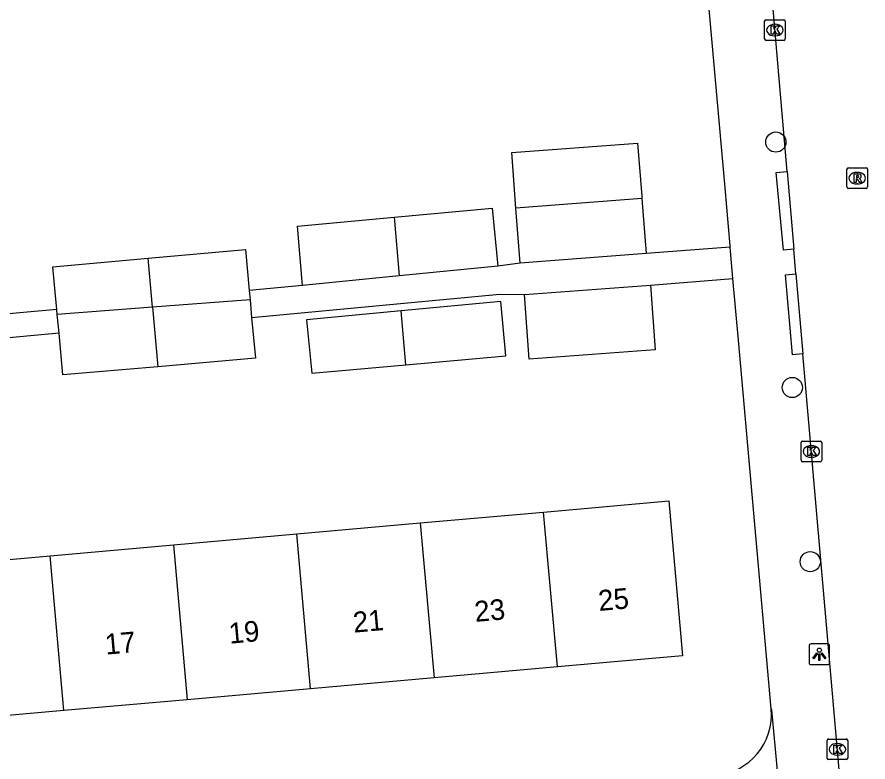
# Model space of a CAD drawing. Extents: x 160557 to 161245, y 385330 to 386505.
# Drawn here: x 160953.15 to 160994.37, y 385560.8 to 385596.86 of the extents above; entities that cross this region are included whole.
import ezdxf

# ---------------------------------------------------------------- set-up
doc = ezdxf.new("R2010")
doc.units = 0
for name, color, linetype in [('IMGEO_Boom', 7, 'Continuous'), ('IMGEO_Kolk', 7, 'Continuous'), ('IMGEO_Lichtpunt', 7, 'Continuous'), ('IMGEO_Pand', 7, 'Continuous'), ('IMGEO_Pand_nummerreeks', 7, 'Continuous'), ('IMGEO_Rijbaan_lokaal_open', 7, 'Continuous'), ('IMGEO_Rioolput', 7, 'Continuous'), ('IMGEO_Voetpad_open', 7, 'Continuous')]:
    doc.layers.add(name, color=color, linetype=linetype)

msp = doc.modelspace()

# ---------------------------------------------------------------- linework, layer by layer
at = {"layer": 'IMGEO_Boom'}
for centre in [(160989.911, 385590.811), (160990.708, 385578.926), (160991.578, 385570.493)]:
    msp.add_circle(centre, 0.489, dxfattribs=at)
at = {"layer": 'IMGEO_Kolk'}
for p, q in [((160989.365, 385595.807), (160989.365, 385596.659)), ((160989.44, 385596.733), (160990.292, 385596.733)), ((160990.366, 385596.659), (160990.366, 385595.807)), ((160989.853, 385596.513), (160989.878, 385596.513)), ((160989.876, 385595.953), (160989.851, 385595.953)), ((160990.292, 385595.733), (160989.44, 385595.733)), ((160991.131, 385575.404), (160991.131, 385576.256)), ((160991.206, 385576.33), (160992.058, 385576.33)), ((160991.619, 385576.11), (160991.644, 385576.11)), ((160992.132, 385576.256), (160992.132, 385575.404)), ((160992.058, 385575.33), (160991.206, 385575.33)), ((160991.642, 385575.55), (160991.617, 385575.55)), ((160992.391, 385560.982), (160992.391, 385561.834)), ((160992.466, 385561.908), (160993.318, 385561.908)), ((160992.879, 385561.688), (160992.904, 385561.688)), ((160993.392, 385561.834), (160993.392, 385560.982)), ((160993.318, 385560.908), (160992.466, 385560.908)), ((160992.902, 385561.128), (160992.877, 385561.128))]:
    msp.add_line(p, q, dxfattribs=at)
for points in [[(160989.365, 385595.807), (160989.365, 385596.659)], [(160989.44, 385596.733), (160990.292, 385596.733)], [(160990.366, 385596.659), (160990.366, 385595.807)], [(160989.686, 385596.433), (160989.809, 385596.433), (160989.809, 385596.282), (160989.939, 385596.433), (160990.103, 385596.433), (160989.957, 385596.282), (160990.11, 385596.033), (160989.958, 385596.033), (160989.873, 385596.197), (160989.809, 385596.13), (160989.809, 385596.033), (160989.686, 385596.033), (160989.686, 385596.433)], [(160990.292, 385595.733), (160989.44, 385595.733)], [(160991.131, 385575.404), (160991.131, 385576.256)], [(160991.206, 385576.33), (160992.058, 385576.33)], [(160991.452, 385576.03), (160991.575, 385576.03), (160991.575, 385575.879), (160991.705, 385576.03), (160991.869, 385576.03), (160991.723, 385575.879), (160991.876, 385575.63), (160991.724, 385575.63), (160991.639, 385575.794), (160991.575, 385575.727), (160991.575, 385575.63), (160991.452, 385575.63), (160991.452, 385576.03)], [(160992.132, 385576.256), (160992.132, 385575.404)], [(160992.058, 385575.33), (160991.206, 385575.33)], [(160992.391, 385560.982), (160992.391, 385561.834)], [(160992.466, 385561.908), (160993.318, 385561.908)], [(160992.712, 385561.608), (160992.835, 385561.608), (160992.835, 385561.457), (160992.965, 385561.608), (160993.129, 385561.608), (160992.983, 385561.457), (160993.136, 385561.208), (160992.984, 385561.208), (160992.899, 385561.372), (160992.835, 385561.305), (160992.835, 385561.208), (160992.712, 385561.208), (160992.712, 385561.608)], [(160993.392, 385561.834), (160993.392, 385560.982)], [(160993.318, 385560.908), (160992.466, 385560.908)]]:
    msp.add_lwpolyline(points, dxfattribs=at)
for centre, start, end in [((160989.442, 385596.657), 91.552, 178.448), ((160989.442, 385596.657), 91.552, 178.448), ((160990.29, 385596.657), 1.552, 88.448), ((160990.29, 385596.657), 1.552, 88.448), ((160989.442, 385595.809), 181.552, 268.448), ((160989.442, 385595.809), 181.552, 268.448), ((160990.29, 385595.809), 271.552, 358.448), ((160990.29, 385595.809), 271.552, 358.448), ((160991.208, 385576.254), 91.552, 178.448), ((160991.208, 385576.254), 91.552, 178.448), ((160992.056, 385576.254), 1.552, 88.448), ((160992.056, 385576.254), 1.552, 88.448), ((160991.208, 385575.406), 181.552, 268.448), ((160991.208, 385575.406), 181.552, 268.448), ((160992.056, 385575.406), 271.552, 358.448), ((160992.056, 385575.406), 271.552, 358.448), ((160992.468, 385561.832), 91.552, 178.448), ((160992.468, 385561.832), 91.552, 178.448), ((160993.316, 385561.832), 1.552, 88.448), ((160993.316, 385561.832), 1.552, 88.448), ((160992.468, 385560.984), 181.552, 268.448), ((160992.468, 385560.984), 181.552, 268.448), ((160993.316, 385560.984), 271.552, 358.448), ((160993.316, 385560.984), 271.552, 358.448)]:
    msp.add_arc(centre, 0.0765, start, end, dxfattribs=at)
for centre, major_axis, ratio, start_param, end_param in [((160989.852, 385596.233), (-0.387, 0.002), 0.722429, 4.712389, 7.853982), ((160989.877, 385596.233), (-0.39, 0.002), 0.717154, 1.570796, 4.712389), ((160991.618, 385575.83), (-0.387, 0.002), 0.722429, 4.712389, 7.853982), ((160991.643, 385575.83), (-0.39, 0.002), 0.717154, 1.570796, 4.712389), ((160992.878, 385561.408), (-0.387, 0.002), 0.722429, 4.712389, 7.853982), ((160992.903, 385561.408), (-0.39, 0.002), 0.717154, 1.570796, 4.712389)]:
    msp.add_ellipse(centre, major_axis=major_axis, ratio=ratio, start_param=start_param, end_param=end_param, dxfattribs=at)
at = {"layer": 'IMGEO_Lichtpunt'}
for p, q in [((160991.521, 385566.413), (160991.521, 385565.606)), ((160991.521, 385566.413), (160991.521, 385565.606)), ((160992.423, 385566.508), (160991.615, 385566.508)), ((160992.423, 385566.508), (160991.615, 385566.508)), ((160992.517, 385565.606), (160992.517, 385566.413)), ((160992.517, 385565.606), (160992.517, 385566.413)), ((160991.615, 385565.512), (160992.423, 385565.512)), ((160991.615, 385565.512), (160992.423, 385565.512))]:
    msp.add_line(p, q, dxfattribs=at)
for points in [[(160991.895, 385566.077), (160991.934, 385566.049), (160991.746, 385565.787), (160991.708, 385565.814), (160991.895, 385566.077)], [(160991.997, 385566.029), (160992.044, 385566.029), (160992.044, 385565.707), (160991.997, 385565.707), (160991.997, 385566.029)], [(160992.107, 385566.049), (160992.145, 385566.076), (160992.332, 385565.814), (160992.293, 385565.786), (160992.107, 385566.049)]]:
    msp.add_lwpolyline(points, dxfattribs=at)
msp.add_circle((160992.02, 385566.211), 0.0994, dxfattribs=at)
for centre, start, end in [((160991.615, 385566.413), 90, 180), ((160991.615, 385566.413), 90, 180), ((160992.423, 385566.413), 0, 90), ((160992.423, 385566.413), 0, 90), ((160991.615, 385565.606), 180, 270), ((160991.615, 385565.606), 180, 270), ((160992.423, 385565.606), 270, 0), ((160992.423, 385565.606), 270, 360)]:
    msp.add_arc(centre, 0.0946, start, end, dxfattribs=at)
at = {"layer": 'IMGEO_Pand'}
for points in [[(160977.318, 385587.615), (160977.114, 385590.3), (160983.216, 385590.764), (160983.412, 385588.185), (160983.42, 385588.079)], [(160983.42, 385588.079), (160977.318, 385587.615)], [(160983.42, 385588.079), (160983.622, 385585.416)], [(160971.414, 385587.168), (160976.169, 385587.603), (160976.438, 385584.796)], [(160977.52, 385584.952), (160977.318, 385587.615)], [(160966.986, 385583.869), (160966.73, 385586.74), (160971.414, 385587.168)], [(160971.414, 385587.168), (160971.67, 385584.328)], [(160959.501, 385585.19), (160964.211, 385585.613), (160964.395, 385583.628)], [(160955.08, 385582.699), (160955.065, 385582.861), (160954.886, 385584.775), (160959.501, 385585.19)], [(160959.712, 385582.813), (160959.501, 385585.19)], [(160983.622, 385585.416), (160977.52, 385584.952)], [(160976.438, 385584.796), (160971.67, 385584.328)], [(160971.67, 385584.328), (160966.986, 385583.869)], [(160977.736, 385583.433), (160983.839, 385583.876)], [(160983.839, 385583.876), (160984.066, 385580.748), (160977.963, 385580.305), (160977.736, 385583.433)], [(160964.395, 385583.628), (160964.437, 385583.177)], [(160964.437, 385583.177), (160959.712, 385582.813)], [(160964.437, 385583.177), (160964.516, 385582.32)], [(160971.992, 385580.026), (160976.828, 385580.464), (160976.581, 385583.089), (160971.761, 385582.634)], [(160955.103, 385582.459), (160955.08, 385582.699)], [(160959.712, 385582.813), (160955.103, 385582.459)], [(160959.712, 385582.813), (160959.967, 385579.935)], [(160971.761, 385582.634), (160967.169, 385582.201), (160967.427, 385579.613), (160971.992, 385580.026)], [(160971.992, 385580.026), (160971.761, 385582.634)], [(160955.187, 385581.551), (160955.187, 385581.553), (160955.103, 385582.459)], [(160964.516, 385582.32), (160964.699, 385580.341), (160959.967, 385579.935)], [(160959.967, 385579.935), (160955.375, 385579.541), (160955.187, 385581.551)], [(160978.663, 385572.896), (160984.729, 385573.433), (160985.393, 385565.934), (160979.327, 385565.397)], [(160972.687, 385572.367), (160978.663, 385572.896)], [(160979.327, 385565.397), (160978.663, 385572.896)], [(160966.71, 385571.838), (160972.687, 385572.367)], [(160972.687, 385572.367), (160973.351, 385564.868)], [(160960.734, 385571.309), (160966.71, 385571.838)], [(160967.374, 385564.339), (160966.71, 385571.838)], [(160954.757, 385570.78), (160960.734, 385571.309)], [(160960.734, 385571.309), (160961.398, 385563.81)], [(160948.78, 385570.25), (160954.757, 385570.78)], [(160955.421, 385563.281), (160954.757, 385570.78)], [(160979.327, 385565.397), (160973.351, 385564.868)], [(160973.351, 385564.868), (160967.374, 385564.339)], [(160967.374, 385564.339), (160961.398, 385563.81)], [(160961.398, 385563.81), (160955.421, 385563.281)], [(160955.421, 385563.281), (160949.444, 385562.752)]]:
    msp.add_lwpolyline(points, dxfattribs=at)
at = {"layer": 'IMGEO_Rijbaan_lokaal_open'}
for points in [[(160990.456, 385589.389), (160989.182, 385604.198), (160988.633, 385610.652), (160988.57, 385611.128)], [(160990.456, 385589.389), (160990.78, 385585.63)], [(160990.883, 385584.43), (160990.78, 385585.63)], [(160990.883, 385584.43), (160991.222, 385580.549)], [(160996.512, 385520.561), (160994.544, 385542.485), (160991.222, 385580.549)]]:
    msp.add_lwpolyline(points, dxfattribs=at)
at = {"layer": 'IMGEO_Rioolput'}
for p, q in [((160993.351, 385588.638), (160993.351, 385589.49)), ((160993.426, 385589.564), (160994.278, 385589.564)), ((160993.839, 385589.344), (160993.864, 385589.344)), ((160994.352, 385589.49), (160994.352, 385588.638)), ((160993.862, 385588.784), (160993.837, 385588.784)), ((160994.278, 385588.564), (160993.426, 385588.564))]:
    msp.add_line(p, q, dxfattribs=at)
for points in [[(160993.351, 385588.638), (160993.351, 385589.49)], [(160993.426, 385589.564), (160994.278, 385589.564)], [(160993.94, 385589.262), (160993.688, 385589.264), (160993.688, 385588.864)], [(160994.352, 385589.49), (160994.352, 385588.638)], [(160993.688, 385588.864), (160993.812, 385588.864), (160993.812, 385589.026), (160993.823, 385589.026)], [(160993.866, 385589.183), (160993.812, 385589.183), (160993.812, 385589.102)], [(160993.812, 385589.102), (160993.864, 385589.102)], [(160993.87, 385588.997), (160993.941, 385588.864), (160994.081, 385588.864), (160994.016, 385588.99)], [(160994.278, 385588.564), (160993.426, 385588.564)]]:
    msp.add_lwpolyline(points, dxfattribs=at)
for centre, radius, start, end in [((160993.428, 385589.488), 0.0765, 91.552, 178.448), ((160993.428, 385589.488), 0.0765, 91.552, 178.448), ((160993.939, 385589.152), 0.109, 350.3612, 89.416), ((160994.276, 385589.488), 0.0765, 1.552, 88.448), ((160994.276, 385589.488), 0.0765, 1.552, 88.448), ((160993.822, 385588.973), 0.0533, 26.0293, 88.6989), ((160993.848, 385589.291), 0.19, 274.7715, 282.9687), ((160993.872, 385589.087), 0.0964, 77.0061, 93.1865), ((160993.886, 385589.144), 0.0378, 276.6634, 79.6772), ((160993.937, 385589.152), 0.112, 277.5842, 350.9817), ((160993.921, 385588.937), 0.108, 29.5134, 73.7905), ((160993.428, 385588.64), 0.0765, 181.552, 268.448), ((160993.428, 385588.64), 0.0765, 181.552, 268.448), ((160994.276, 385588.64), 0.0765, 271.552, 358.448), ((160994.276, 385588.64), 0.0765, 271.552, 358.448)]:
    msp.add_arc(centre, radius, start, end, dxfattribs=at)
for centre, major_axis, ratio, start_param, end_param in [((160993.838, 385589.064), (-0.387, 0.002), 0.722429, 4.712389, 7.853982), ((160993.863, 385589.064), (-0.39, 0.002), 0.717154, 1.570796, 4.712389)]:
    msp.add_ellipse(centre, major_axis=major_axis, ratio=ratio, start_param=start_param, end_param=end_param, dxfattribs=at)
at = {"layer": 'IMGEO_Voetpad_open'}
for points in [[(160985.493, 385610.427), (160987.439, 385588.591), (160987.689, 385585.785), (160987.694, 385585.726)], [(160955.08, 385582.699), (160951.649, 385582.394), (160950.616, 385593.998), (160949.179, 385610.154)], [(160990.78, 385585.63), (160990.277, 385585.584), (160989.933, 385589.342), (160990.456, 385589.389)], [(160987.694, 385585.726), (160983.622, 385585.416)], [(160987.83, 385584.198), (160987.694, 385585.726)], [(160977.52, 385584.952), (160976.438, 385584.796)], [(160991.222, 385580.549), (160990.724, 385580.507), (160990.385, 385584.388), (160990.883, 385584.43)], [(160966.986, 385583.869), (160964.395, 385583.628)], [(160983.839, 385583.876), (160987.83, 385584.198)], [(160989.686, 385563.373), (160988.096, 385581.219), (160987.83, 385584.198)], [(160964.516, 385582.32), (160976.547, 385583.449), (160977.736, 385583.433)], [(160955.187, 385581.551), (160952.6, 385581.311)], [(160989.686, 385563.373), (160989.697, 385563.317), (160990.469, 385555.011), (160990.465, 385554.835)]]:
    msp.add_lwpolyline(points, dxfattribs=at)
msp.add_arc((160986.707, 385563.109), 2.991, 275.2221, 5.073, dxfattribs=at)

# ---------------------------------------------------------------- texts
at = {"layer": 'IMGEO_Pand_nummerreeks'}
for s, p in [('25', (160981.349, 385568.105)), ('23', (160975.352, 385567.575)), ('21', (160969.469, 385567.054)), ('19', (160963.45, 385566.521)), ('17', (160957.453, 385565.99))]:
    msp.add_text(s, height=1, rotation=5.0582, dxfattribs=at).set_placement(p)

doc.saveas('drawing.dxf')
